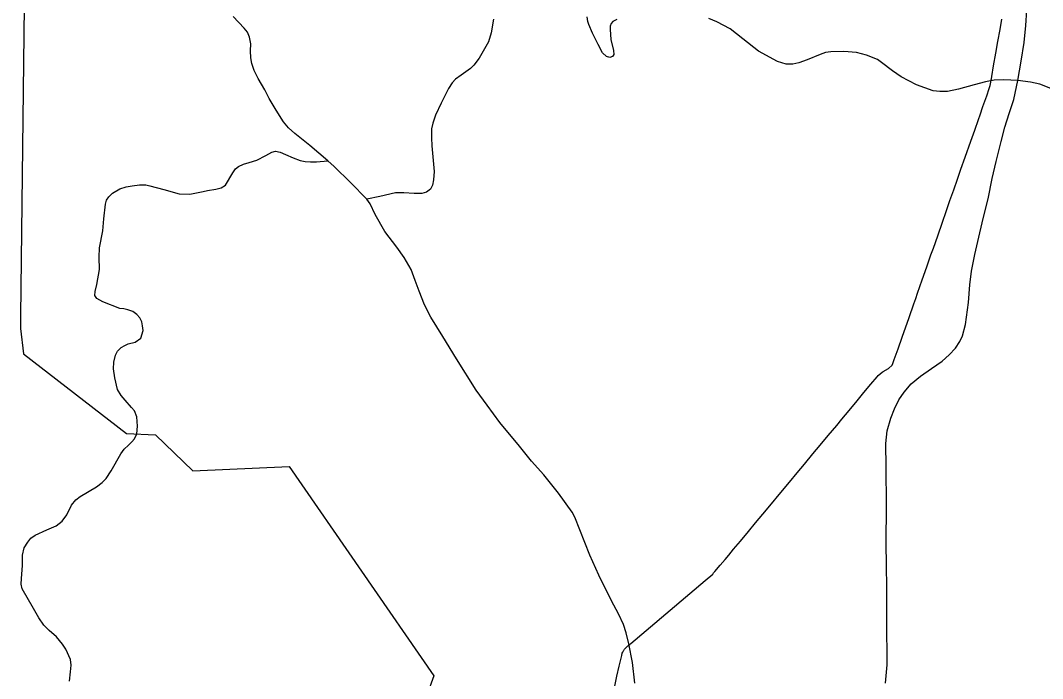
# Model space of a CAD drawing. Extents: x -789162 to -606354, y -1062736 to -945481.
# Drawn here: x -730621 to -726592, y -992674 to -990079 of the extents above; entities that cross this region are included whole.
import ezdxf

# ---------------------------------------------------------------- set-up
doc = ezdxf.new("R2010")
doc.units = 0
for name, color, linetype in [('_SIRSI VZTAHY_OP vodnich zdroju II stupne', 7, 'Continuous'), ('_SIRSI VZTAHY_SILNICE I TRIDY_STAV', 7, 'Continuous'), ('_SIRSI VZTAHY_SILNICE III TRIDY_STAV', 7, 'Continuous'), ('_SIRSI VZTAHY_VTL PLYNOVOD', 7, 'Continuous')]:
    doc.layers.add(name, color=color, linetype=linetype)

msp = doc.modelspace()

# ---------------------------------------------------------------- linework, layer by layer
at = {"layer": '_SIRSI VZTAHY_OP vodnich zdroju II stupne'}
msp.add_lwpolyline([(-730602.4, -989688.4), (-730621, -991244.4), (-730621, -991294), (-730608.6, -991393.2), (-730202.7, -991707.6), (-730088.6, -991713), (-729941.9, -991854.3), (-729561.7, -991838), (-728991.4, -992663.6), (-729018.5, -992739.7)], dxfattribs=at)
at = {"layer": '_SIRSI VZTAHY_SILNICE I TRIDY_STAV'}
for points in [[(-726688.9, -990315.3), (-726676.9, -990240), (-726664.4, -990165.9), (-726658.3, -990098.8), (-726654.4, -990038)], [(-727211.6, -992691.9), (-727205, -992619.3), (-727206.4, -992443.1), (-727205.5, -992318.5), (-727206.5, -992224.1), (-727208.3, -992143.7), (-727207.1, -991989.9), (-727208.3, -991839.8), (-727209.4, -991747.4), (-727204, -991696.5), (-727190.3, -991647.8), (-727175.2, -991610.4), (-727158.6, -991574.8), (-727138, -991544), (-727110.4, -991512.4), (-727073.5, -991482.2), (-727029.4, -991450.9), (-726987.4, -991421.9), (-726959.9, -991396.9), (-726935.7, -991371.6), (-726917.6, -991345.3), (-726907, -991322.8), (-726895.4, -991278.4), (-726883.8, -991191.5), (-726878.2, -991121.5), (-726872, -991067.1), (-726858.8, -991002.2), (-726838.8, -990915.8), (-726824.5, -990854.5), (-726806.9, -990782.6), (-726790.7, -990702.6), (-726775.1, -990635.1), (-726755.1, -990555.7), (-726740.1, -990499.4), (-726723.8, -990446.3), (-726705.5, -990390.5), (-726688.9, -990315.3)]]:
    msp.add_lwpolyline(points, dxfattribs=at)
at = {"layer": '_SIRSI VZTAHY_SILNICE III TRIDY_STAV'}
for points in [[(-729409.3, -990632.1), (-729479.7, -990572.6), (-729539.1, -990525.3), (-729564.3, -990503), (-729584.2, -990479.4), (-729613.4, -990432.4), (-729640.2, -990386.3), (-729657.4, -990352.6), (-729684, -990308.3), (-729699.9, -990276.3), (-729708.9, -990248.5), (-729712.4, -990226), (-729713.6, -990199.2), (-729712.6, -990171.2), (-729717.4, -990144.5), (-729726.1, -990125.4), (-729738.9, -990109), (-729782.7, -990063.5)], [(-728755.9, -990073.4), (-728765.4, -990128.3), (-728776.2, -990162.9), (-728812.4, -990227.1), (-728833.4, -990255.1), (-728847.3, -990268.4), (-728884.3, -990294.7), (-728905.4, -990310.8), (-728919.7, -990324.8), (-728934, -990346.8), (-728946.7, -990373.1), (-728963, -990405.2), (-728985.3, -990452.1), (-728995.9, -990484.2), (-729000.1, -990507), (-729000.4, -990541.5), (-728998.9, -990573.6), (-728989.9, -990674.2), (-728992.3, -990707), (-728996.8, -990728.1), (-729004.2, -990744.5), (-729020.6, -990755.8), (-729039.4, -990760.7), (-729069, -990761.2), (-729109.8, -990758.3), (-729142.9, -990759), (-729204.8, -990773.6), (-729255.7, -990783.6)], [(-728269.6, -990075.9), (-728286.2, -990083.6), (-728292.3, -990090.9), (-728296.1, -990102.2), (-728296.1, -990114.9), (-728293.6, -990153.9), (-728283.3, -990198), (-728281.6, -990212.8), (-728286.6, -990220.9), (-728297.6, -990225.4), (-728311.1, -990221.7), (-728326.2, -990206.9), (-728343.7, -990173.4), (-728366.4, -990129.1), (-728379.8, -990095.6), (-728383.9, -990082.9), (-728387.2, -990065.3)], [(-726688.9, -990315.3), (-726745.1, -990313.5), (-726782.3, -990314.1), (-726816.3, -990320.6), (-726862.1, -990332.5), (-726923.1, -990350.1), (-726967.3, -990359.1), (-726996.6, -990359), (-727022.9, -990356.2), (-727088.6, -990332.5), (-727148.9, -990301.2), (-727183.6, -990277.2), (-727226.4, -990245), (-727242.6, -990232.8), (-727286.2, -990216.1), (-727326, -990205.7), (-727374.7, -990201.7), (-727427.1, -990203.1), (-727447.6, -990205.4), (-727468.3, -990212.8), (-727519.6, -990234.7), (-727552.7, -990246.4), (-727576.4, -990251.6), (-727603.1, -990251.5), (-727637.3, -990240.3), (-727711.3, -990199.5), (-727773.9, -990151.6), (-727823.7, -990111.7), (-727875.8, -990084.3), (-727907.6, -990071.2)], [(-726559.7, -990347.4), (-726603.2, -990330.1), (-726639.4, -990322.6), (-726688.9, -990315.3)], [(-730427.9, -992684.3), (-730423.6, -992647.4), (-730421.2, -992621), (-730423.7, -992598.6), (-730442.4, -992557.8), (-730455.1, -992537.7), (-730479.1, -992509.7), (-730507.7, -992484.3), (-730528.4, -992463.7), (-730547.9, -992434.2), (-730569.2, -992397.5), (-730613.6, -992320), (-730617.9, -992301.7), (-730617.4, -992279.6), (-730612.4, -992227.8), (-730612.4, -992186.7), (-730605.8, -992158.6), (-730591.2, -992135.8), (-730579.4, -992120.3), (-730563.1, -992108.4), (-730517.2, -992087.2), (-730480, -992071.2), (-730456.8, -992053), (-730437.7, -992028.9), (-730420, -991990.6), (-730402, -991969.5), (-730385.9, -991956.4), (-730320.7, -991918.5), (-730298.4, -991900.9), (-730283.7, -991884.8), (-730264, -991855.4), (-730224.8, -991787.8), (-730212.6, -991769.5), (-730195.4, -991753.1), (-730181.5, -991740.9), (-730171.2, -991728), (-730162.6, -991709.1), (-730159.4, -991678.4), (-730161.6, -991641.7), (-730171.5, -991618.8), (-730182.8, -991604.6), (-730207.9, -991575.8), (-730223.4, -991557.8), (-730238.1, -991533.5), (-730248.7, -991488), (-730254.6, -991452.5), (-730252.8, -991425.9), (-730246.9, -991398.1), (-730238.1, -991383.3), (-730223.6, -991368.9), (-730209.3, -991360.9), (-730195.7, -991354.6), (-730168.9, -991347.1), (-730146.6, -991331.4), (-730137.5, -991301.9), (-730139.4, -991283.4), (-730142.9, -991266.9), (-730149.8, -991252), (-730162.4, -991238.4), (-730178.2, -991226.7), (-730198, -991220.1), (-730213.6, -991216.4), (-730229.6, -991214.3), (-730296.5, -991188.9), (-730319.5, -991175.6), (-730327.9, -991163.4), (-730326.2, -991147.1), (-730319.2, -991119.8), (-730308.8, -991061.1), (-730310.8, -991012), (-730309.6, -990975.3), (-730296, -990909.1), (-730291.9, -990861.8), (-730285.7, -990803.7), (-730281.1, -990788), (-730272.3, -990775.1), (-730257.6, -990760.1), (-730228.6, -990743.5), (-730204.3, -990734.6), (-730180.7, -990730.5), (-730151.5, -990726.8), (-730126.2, -990726.9), (-730110.6, -990731), (-730055.3, -990745.9), (-729995.6, -990763), (-729953.6, -990764.2), (-729900.9, -990753.8), (-729883.6, -990749.3), (-729850.7, -990744.7), (-729829.4, -990739.4), (-729812.5, -990728.4), (-729783.1, -990680.1), (-729773.5, -990664.5), (-729760.8, -990655.2), (-729741.6, -990646.1), (-729719.2, -990639.1), (-729688.8, -990629.3), (-729654.3, -990611.3), (-729630.6, -990598.4), (-729615.6, -990594.2), (-729597.7, -990597.9), (-729576.2, -990607.1), (-729546.2, -990620.7), (-729518.8, -990631.3), (-729499.2, -990635.3), (-729477.6, -990636.6), (-729454.2, -990636.6), (-729409.3, -990632.1)], [(-729255.7, -990783.6), (-729320.4, -990718.1), (-729384.1, -990655.2), (-729409.3, -990632.1)], [(-728199.1, -992691.4), (-728208.6, -992611), (-728222.6, -992536.8), (-728233.2, -992494), (-728244.3, -992460.6), (-728263.1, -992419.1), (-728290.6, -992366.8), (-728341.2, -992265.7), (-728376.3, -992187.6), (-728436.2, -992038), (-728446.4, -992017.4), (-728500.5, -991942.7), (-728558.4, -991871), (-728606.5, -991816.5), (-728653.2, -991757.2), (-728731.1, -991663.6), (-728781.4, -991596.2), (-728824.6, -991536.2), (-728901.6, -991412.9), (-728955.9, -991325.7), (-729003, -991248.9), (-729027.8, -991199.8), (-729048.9, -991146.7), (-729064.9, -991104.6), (-729080.9, -991061.2), (-729108.3, -991014.1), (-729137.1, -990973), (-729185.2, -990910.6), (-729222.5, -990844.1), (-729242.6, -990802.4), (-729255.7, -990783.6)]]:
    msp.add_lwpolyline(points, dxfattribs=at)
at = {"layer": '_SIRSI VZTAHY_VTL PLYNOVOD'}
msp.add_lwpolyline([(-728279.4, -992709.9), (-728269.6, -992664.2), (-728260.7, -992625), (-728250.8, -992582.5), (-728248.6, -992573.4), (-728246.8, -992569.3), (-728243.9, -992564.2), (-728243.8, -992564.1), (-728242.6, -992561.9), (-728241.2, -992560), (-728239.9, -992558.2), (-728226.2, -992545.2), (-728226.1, -992545.1), (-728218.6, -992539.1), (-728215.2, -992536), (-727921.8, -992287.6), (-727892.2, -992262.6), (-727892.2, -992262.6), (-727888.9, -992257.3), (-727883.3, -992252), (-727863.2, -992227.2), (-727843.6, -992203.8), (-727828.7, -992186.8), (-727828.7, -992186.8), (-727809.6, -992164.2), (-727782.7, -992131.9), (-727751, -992093.6), (-727723, -992060.2), (-727694.6, -992026.1), (-727660.1, -991984.7), (-727629.8, -991948.3), (-727590.1, -991900.1), (-727590, -991900.1), (-727558.9, -991862.2), (-727530.9, -991828.3), (-727497.5, -991788.1), (-727468, -991753), (-727437.1, -991716), (-727403.3, -991675.4), (-727403.2, -991675.4), (-727382.9, -991651), (-727354.9, -991617.3), (-727322.4, -991578.4), (-727295.8, -991546.2), (-727295.8, -991546.1), (-727268.6, -991513.5), (-727244.4, -991484.4), (-727239.6, -991478.7), (-727223.6, -991466), (-727220.2, -991463.3), (-727199.5, -991450.9), (-727185.3, -991438.1), (-727185.3, -991438.1), (-727182.1, -991431.9), (-727182.1, -991431.9), (-727176.3, -991416.4), (-727161.6, -991374.4), (-727145.4, -991327.8), (-727118.4, -991250.2), (-727099.4, -991196.3), (-727092.1, -991175.6), (-727092.1, -991175.6), (-727084.5, -991154.2), (-727066, -991102.1), (-727048, -991050.5), (-727032, -991003.7), (-727032, -991003.6), (-727022.2, -990976.6), (-727004.9, -990928.2), (-726986.9, -990874.4), (-726986.9, -990874.4), (-726972.3, -990832.6), (-726957.1, -990789.2), (-726942.3, -990747), (-726927.1, -990704.4), (-726913.5, -990665.6), (-726896.8, -990618.4), (-726874.6, -990554.7), (-726859.5, -990511.5), (-726845.1, -990469.8), (-726845.1, -990469.7), (-726838.3, -990451.1), (-726827, -990418.8), (-726812.1, -990376.1), (-726802.2, -990347.6), (-726798.4, -990335.8), (-726798.3, -990335.8), (-726795.5, -990321.9), (-726794.1, -990313.7), (-726793.3, -990309.7), (-726791.5, -990300.3), (-726784.7, -990258), (-726776.1, -990207.4), (-726768.1, -990161.7), (-726759.7, -990115), (-726753, -990073.5)], dxfattribs=at)

doc.saveas('drawing.dxf')
